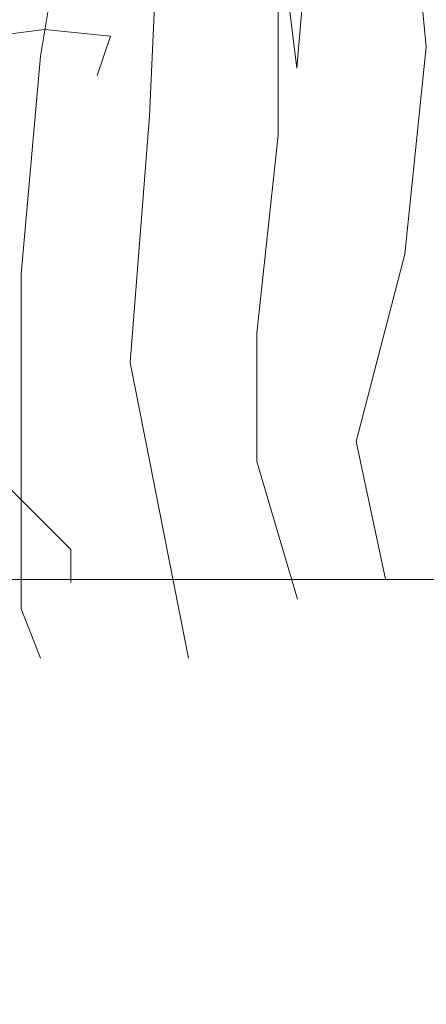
# Model space of a CAD drawing. Header units: millimetres. Extents: x 14400 to 93787, y -21104 to 39413.
# Tile 319 of 328: x 63044 to 63054, y 19709 to 19734. Entities that reach past the tile are written whole.
import ezdxf

# ---------------------------------------------------------------- set-up
doc = ezdxf.new("R2010")
doc.units = ezdxf.units.MM
doc.layers.add('_MODUS - zielen', color=66, linetype='Continuous', lineweight=9)
doc.layers.add('Widok', color=1, linetype='Continuous', lineweight=15)

msp = doc.modelspace()

# ---------------------------------------------------------------- linework, layer by layer
at = {"layer": '_MODUS - zielen', "transparency": 33554687}
for p, q in [((63054.06141, 19733.32197), (63053.0389, 19744.25269)), ((63044.36798, 19733.08499), (63046.12671, 19743.74911)), ((63047.10832, 19731.57424), (63047.59913, 19743.00854)), ((63050.33946, 19731.10028), (63050.33946, 19742.74194)), ((63050.8079, 19732.78459), (63051.2879, 19738.30459)), ((63050.3279, 19736.74459), (63050.8079, 19732.78459)), ((63053.5297, 19728.1084), (63054.06141, 19733.32197)), ((63043.87718, 19727.60482), (63044.36798, 19733.08499)), ((63046.61751, 19725.38312), (63047.10832, 19731.57424)), ((63049.80776, 19726.12369), (63050.33946, 19731.10028)), ((63052.30269, 19723.39841), (63053.5297, 19728.1084)), ((63043.87718, 19719.19201), (63043.87718, 19727.60482)), ((63049.80776, 19722.89483), (63049.80776, 19726.12369)), ((63048.08993, 19717.94786), (63046.61751, 19725.38312)), ((63053.0389, 19719.93257), (63052.30269, 19723.39841)), ((63050.83027, 19719.42899), (63049.80776, 19722.89483)), ((63044.36798, 19717.94786), (63043.87718, 19719.19201))]:
    msp.add_line(p, q, dxfattribs=at)
for points in [[(63045.78985, 19732.59421), (63046.12078, 19733.58699), (63044.46614, 19733.75245), (63043.14244, 19733.58699), (63042.14966, 19732.42874), (63041.32234, 19730.93957)], [(63045.128, 19719.85352), (63045.128, 19720.68084), (63043.63883, 19722.17001), (63043.47336, 19723.65918), (63043.63883, 19724.81742), (63041.98419, 19726.3066), (63041.4878, 19727.79577), (63040.16409, 19727.79577)]]:
    msp.add_lwpolyline(points, dxfattribs=at)
at = {"layer": 'Widok', "color": 1}
msp.add_lwpolyline([(63088.88549, 19719.92356), (62845.10965, 19719.92356), (62845.10965, 19689.92356)], dxfattribs=at)

doc.saveas('drawing.dxf')
